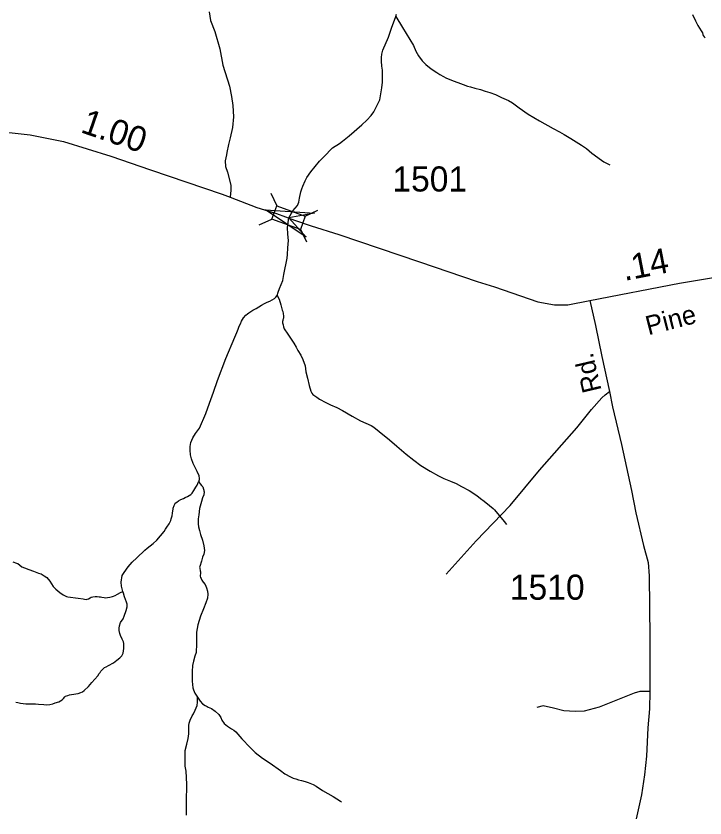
# Model space of a CAD drawing. Extents: x 2220236 to 2384410, y 720751 to 894131.
# Drawn here: x 2329141 to 2332570, y 866304 to 870296 of the extents above; entities that cross this region are included whole.
import ezdxf

# ---------------------------------------------------------------- set-up
doc = ezdxf.new("R2010")
doc.units = 0
doc.layers.add('Default', color=7, linetype='Continuous')

msp = doc.modelspace()

# ---------------------------------------------------------------- linework, layer by layer
at = {"layer": 'Default'}
for p, q in [((2330409.4, 869414.6), (2330438.6, 869352)), ((2330580.5, 869300), (2330643, 869329.2)), ((2330351.9, 869256.5), (2330414.5, 869285.7)), ((2330556.9, 869235.2), (2330586.1, 869172.7))]:
    msp.add_line(p, q, dxfattribs=at)
for points in [[(2330102.1, 870316.5), (2330109.1, 870274.3), (2330130.2, 870219.8), (2330154.8, 870133.7), (2330170.6, 870051.1), (2330204, 869947.4), (2330212.8, 869896.4), (2330219.8, 869850.7), (2330223.3, 869794.4), (2330218, 869741.7), (2330207.5, 869690.7), (2330198.7, 869657.3), (2330189.9, 869616.9), (2330188.2, 869604.6), (2330181.2, 869574.7), (2330182.9, 869546.6), (2330193.5, 869518.5), (2330209.3, 869453.5), (2330209.3, 869428.8), (2330207.4, 869394)], [(2330440, 868905.1), (2330446.1, 868920.9), (2330452.2, 868939.4), (2330468.1, 868979.3), (2330474.1, 869009.1), (2330490.2, 869091), (2330492, 869109.1), (2330494.2, 869142.8), (2330496.7, 869179.2), (2330494, 869210.1), (2330491.4, 869243.7), (2330498.1, 869292), (2330518.2, 869326.9), (2330542.3, 869352.4), (2330548.4, 869369.1), (2330552.2, 869388.9), (2330558.9, 869421.2), (2330563.7, 869435.4), (2330568.1, 869449.6), (2330580.2, 869475.5), (2330588.1, 869493), (2330608.2, 869520.8), (2330652.2, 869573.7), (2330671.4, 869594), (2330687.2, 869609.5), (2330701.5, 869625.7), (2330716.2, 869639.3), (2330751, 869662.1), (2330766.4, 869673.4), (2330798.3, 869699.3), (2330862.3, 869755.3), (2330886.4, 869777.7), (2330908.4, 869801.4), (2330922.3, 869819.4), (2330952.4, 869879.7), (2330962.4, 869939.1), (2330964.4, 869967.2), (2330964.4, 869977), (2330964.4, 870027), (2330962.3, 870047.4), (2330960.4, 870071.1), (2330960.4, 870089.3), (2330962.3, 870105.8), (2330966.3, 870125.6), (2330994.4, 870191.5), (2331010.4, 870235.6), (2331030.7, 870294.1)], [(2331030.7, 870294.1), (2331034.6, 870305.6)], [(2331030.7, 870294.1), (2331064.5, 870239.6), (2331118.4, 870149), (2331130.6, 870121.7), (2331144.6, 870097.6), (2331162.5, 870073.8), (2331180.5, 870055.5), (2331206.4, 870033.8), (2331234.6, 870015.1), (2331250.6, 870005.2), (2331268.4, 869995.3), (2331280.5, 869989.2), (2331308.6, 869977.1), (2331366.5, 869955.7), (2331388.6, 869947.6), (2331402.6, 869943.2), (2331424.6, 869937.7), (2331452.6, 869929.8), (2331476.5, 869921.6), (2331498.6, 869915.3), (2331526.6, 869905.6), (2331556.6, 869891.3), (2331592.6, 869875.5), (2331612.5, 869863.3), (2331644.6, 869839), (2331690.7, 869807.3), (2331746.6, 869775.2), (2331814.6, 869737), (2331846.7, 869719.5), (2331868.6, 869707.2), (2331902.7, 869687.2), (2331954.7, 869653.3), (2331980.6, 869637.1), (2332006.5, 869613.6), (2332054.6, 869579.4), (2332066.7, 869570.8), (2332096.8, 869554.9)], [(2332507.2, 870304), (2332522, 870271.8), (2332534.4, 870248.3), (2332551.2, 870222.8), (2332557.5, 870213.2), (2332559.5, 870205), (2332561.7, 870198.6), (2332565.9, 870193.2), (2332570.1, 870187.4)], [(2326959.7, 870256.7), (2327100.2, 870232.1), (2327254.8, 870200.5), (2327395.3, 870158.3), (2327507.7, 870121.4), (2327583.3, 870091.5), (2328062.8, 869885.8), (2328164.7, 869845.4), (2328257.8, 869819), (2328345.6, 869799.7), (2328440.4, 869787.4), (2328999, 869727.6), (2329211.6, 869704.8), (2329376.7, 869671.4), (2329612, 869599.3), (2329810.5, 869530.8), (2330167.1, 869409.5), (2330207.4, 869394), (2330339.1, 869343.5), (2330437.6, 869312.8), (2330527.4, 869280.8)], [(2330527.4, 869280.8), (2330609.7, 869251.3), (2330746.8, 869209.1), (2331149.8, 869072.2), (2331436.7, 868975.3), (2331523, 868948.3), (2331737.4, 868873.4), (2331821.8, 868859.4), (2331886.7, 868859.4), (2331997.4, 868880.5)], [(2331997.4, 868880.5), (2332443.4, 868966.4), (2332711.6, 869010.6)], [(2330050.6, 867979.1), (2330053.8, 867989.3), (2330053.7, 867994.9), (2330051.8, 868007.2), (2330041.7, 868029), (2330033.9, 868045.1), (2330021.9, 868069.2), (2330013.7, 868092.7), (2330010.1, 868111.3), (2330007.8, 868135.1), (2330007.8, 868153.1), (2330011.8, 868172.8), (2330020.3, 868196.2), (2330033.8, 868217.4), (2330053.9, 868245.2), (2330085.5, 868317.1), (2330103.8, 868368.7), (2330123.7, 868424.5), (2330143.8, 868481.2), (2330185.9, 868591.1), (2330230, 868697.2), (2330240, 868721.4), (2330246, 868737.3), (2330251.9, 868753.1), (2330258, 868764.8), (2330263.9, 868777.4), (2330273.9, 868793.4), (2330283.9, 868806.8), (2330292.6, 868813.8), (2330300, 868819.1), (2330319.9, 868831.3), (2330335.9, 868841), (2330350, 868849), (2330362.1, 868856.1), (2330378, 868864.9), (2330391.5, 868872.1), (2330404.1, 868877.4), (2330416.1, 868882.9), (2330427, 868889.9), (2330434.1, 868896.6), (2330440, 868905.1)], [(2330440, 868905.1), (2330450.1, 868886.7), (2330458.1, 868859.2), (2330465.8, 868832.3), (2330468.1, 868825), (2330470.1, 868815.3), (2330472, 868801.6), (2330472.1, 868795), (2330470, 868787.5), (2330468.7, 868784), (2330468.1, 868780.8), (2330467.7, 868775), (2330468, 868773.4), (2330467.9, 868769.4), (2330470, 868758.7), (2330472, 868748.9), (2330476, 868739.3), (2330494.1, 868713), (2330514.1, 868683.4), (2330523.9, 868667.4), (2330536, 868647.3), (2330544, 868631.2), (2330558, 868607.2), (2330568, 868587.2), (2330580, 868554.9), (2330584, 868524.6), (2330592.1, 868493), (2330600, 868457.1), (2330608, 868428.8), (2330612.4, 868419.2), (2330618, 868412.8), (2330638, 868398.8), (2330652, 868388.8), (2330682.3, 868372), (2330706, 868360.6), (2330738, 868347.1), (2330766, 868332.6), (2330814.1, 868305.2), (2330856.1, 868280.5), (2330908.1, 868257.2), (2330922.1, 868248.8), (2330948.1, 868228.6), (2331000, 868187.2), (2331036.2, 868155), (2331082.2, 868115.1), (2331120.1, 868084.6), (2331156.1, 868059.1), (2331202.1, 868030.6), (2331244.1, 868006.9), (2331270.2, 867994.8), (2331304.2, 867980.5), (2331332.1, 867968.7), (2331358.3, 867955), (2331396.4, 867934.3), (2331434.2, 867908.8), (2331452.2, 867894.8), (2331470.2, 867880.7), (2331498.2, 867860.4), (2331516.3, 867844.8), (2331522.9, 867838.7), (2331546.1, 867809.2), (2331564.2, 867788.5), (2331570.1, 867780.6), (2331582.2, 867764.7)], [(2331997.4, 868880.5), (2332025.5, 868755.7), (2332057.1, 868601), (2332094, 868426.5), (2332109.8, 868351.4), (2332153.7, 868163.3), (2332204.7, 867934.8), (2332226.6, 867822.4), (2332263.5, 867660.7), (2332287.1, 867576.1), (2332292.4, 867509.3), (2332295.9, 867201.7), (2332295.9, 867066.4), (2332295, 866934.6), (2332293.2, 866846.7), (2332286.2, 866753.5), (2332279.2, 866611.2), (2332269.1, 866519.7), (2332254.1, 866420.1), (2332227.6, 866300.5)], [(2331281.6, 867518.3), (2331430.9, 867683.5), (2331599.6, 867859.3), (2331747.1, 868035), (2331931.5, 868246), (2332004.4, 868337.3), (2332057.1, 868395.4), (2332072.9, 868411.2), (2332094, 868426.5)], [(2329673.1, 867432), (2329669.5, 867445.1), (2329665.6, 867458.8), (2329663.5, 867478.5), (2329669.6, 867510.7), (2329679.6, 867526.8), (2329699.6, 867554.6), (2329719.5, 867576.8), (2329741.6, 867598.9), (2329781.7, 867636.8), (2329793.7, 867647.1), (2329823.7, 867670.5), (2329841.7, 867686.7), (2329877.7, 867731), (2329885.6, 867742.7), (2329891.7, 867751.1), (2329903.7, 867768.8), (2329907.1, 867774.8), (2329911.7, 867784.8), (2329913.7, 867793.1), (2329915.7, 867802.9), (2329917.7, 867808.8), (2329919.8, 867822.1), (2329921.7, 867832.8), (2329922.5, 867841.8), (2329923.7, 867846.9), (2329927.8, 867859.3), (2329930.7, 867866.8), (2329933.8, 867871.1), (2329941.7, 867877), (2329949.7, 867883.2), (2329961.2, 867889.4), (2329974.4, 867894.8), (2329983, 867899.3), (2329993.8, 867904.8), (2330011.8, 867914.5), (2330017.8, 867920.4), (2330025.8, 867934.7), (2330035.7, 867950.7), (2330041.7, 867960.8), (2330045.8, 867969.1), (2330049.7, 867976.7), (2330050.6, 867979.1)], [(2330050.6, 867979.1), (2330057.7, 867967.2), (2330063.8, 867959.3), (2330069.9, 867952.9), (2330073.7, 867940.9), (2330075.8, 867935.2), (2330075.7, 867932.8), (2330077.7, 867927), (2330075.7, 867912.9), (2330069.7, 867897.1), (2330063.8, 867880.4), (2330054.9, 867844.1), (2330050, 867812.7), (2330047.2, 867792.7), (2330047.8, 867769.1), (2330049.7, 867752.8), (2330053.8, 867734.8), (2330059.8, 867714.6), (2330069.8, 867687), (2330075.7, 867658.6), (2330079.7, 867635), (2330075.6, 867616.8), (2330069.8, 867602.6), (2330063.6, 867582.5), (2330055.7, 867556.8), (2330054.9, 867552.7), (2330055.1, 867547), (2330057.6, 867534.9), (2330059.4, 867529.9), (2330059.7, 867526.7), (2330059.7, 867522.5), (2330057.6, 867510.2), (2330057.5, 867508.4), (2330059.1, 867502.1), (2330061.6, 867495.6), (2330065.7, 867488.4), (2330071.7, 867478.8), (2330081.8, 867466.8), (2330089.7, 867449.1), (2330093.8, 867432.9), (2330095.8, 867419), (2330093.6, 867398.5), (2330085.7, 867375.1), (2330073.6, 867345), (2330059.7, 867308.4), (2330046, 867265.1), (2330039.1, 867228.8), (2330039.7, 867170.6), (2330037.6, 867128.7), (2330031.6, 867110.2), (2330023.6, 867084.5), (2330019.7, 867063.9), (2330017.6, 867032.6), (2330017.6, 867002.2), (2330017.7, 866985), (2330019.6, 866968.7), (2330021.7, 866952.3), (2330023.7, 866942.6), (2330031.6, 866924.9), (2330043.5, 866906.4)], [(2329125.4, 867578.7), (2329143.5, 867572.8), (2329149.4, 867570.6), (2329169.4, 867555), (2329183.5, 867549), (2329205.4, 867540.9), (2329227.3, 867532.8), (2329253.4, 867523.1), (2329265.3, 867518.8), (2329280.3, 867510.4), (2329293.5, 867500.9), (2329309.4, 867482.8), (2329325.5, 867456.4), (2329339.5, 867443), (2329359.5, 867426.6), (2329375.4, 867414.8), (2329391.4, 867406.5), (2329399.5, 867404.4), (2329450.5, 867398.3), (2329475.5, 867394.3), (2329481.4, 867393), (2329489.4, 867392.5)], [(2329139.7, 866880.2), (2329149.3, 866878.8), (2329163.7, 866875.3), (2329189.4, 866872.2), (2329211.4, 866872.3), (2329237.4, 866872.6), (2329253.3, 866870.8), (2329279.4, 866868.7), (2329291.4, 866868.2), (2329309.2, 866869.9), (2329323.4, 866872.9), (2329335.3, 866876.6), (2329353.5, 866882.3), (2329371.4, 866892.9), (2329377.4, 866898.9), (2329383.3, 866906.6), (2329387.3, 866909.9), (2329399.4, 866914.6), (2329407.3, 866916.5), (2329417.4, 866918.6), (2329429.3, 866920.6), (2329439.3, 866921.9), (2329450.4, 866923.9), (2329464, 866928.7), (2329471.9, 866932.2), (2329479.4, 866938.3), (2329501.4, 866959), (2329519, 866978.5), (2329547.4, 867012.5), (2329555.4, 867022.7), (2329559.5, 867028.6), (2329563.5, 867034.6), (2329574.6, 867047.3), (2329580.6, 867052.5), (2329589.4, 867056.9), (2329601.6, 867062.4), (2329625.4, 867076.3), (2329643.5, 867090.3), (2329657.4, 867100.7), (2329667.4, 867110.9), (2329673.5, 867124.3), (2329675.6, 867136.8), (2329677.5, 867148.3), (2329677.6, 867164.7), (2329677.5, 867172.9), (2329675.5, 867181), (2329669.6, 867194.8), (2329661.4, 867212.5), (2329657.6, 867222.9), (2329653.5, 867236.8), (2329653.5, 867249), (2329655.5, 867260.7), (2329661.6, 867276.5), (2329673.5, 867295), (2329679.5, 867308.5), (2329689.6, 867336.7), (2329693.6, 867354.9), (2329693.7, 867368.9), (2329691.6, 867378.6), (2329681.6, 867404.4), (2329675.4, 867423.1), (2329673.1, 867432)], [(2329489.4, 867392.5), (2329495.8, 867392.8), (2329501.5, 867394.6), (2329509.9, 867399.9), (2329515.6, 867402.6), (2329523.5, 867404.5), (2329534.4, 867406.6), (2329545.4, 867407), (2329555.5, 867405), (2329561.5, 867404.5), (2329567.6, 867403.1), (2329579.5, 867401.2), (2329587.5, 867400.5), (2329595.5, 867400.9), (2329607.4, 867403.1), (2329621.5, 867406.9), (2329625.6, 867408.7), (2329633.6, 867412.4), (2329645.6, 867418.5), (2329661.5, 867426.6), (2329673.1, 867432)], [(2332295, 866934.6), (2332244.9, 866934.6), (2332216.8, 866925.8), (2332042.9, 866855.5), (2331969.2, 866836.2), (2331923.5, 866834.4), (2331867.3, 866837.9), (2331816.3, 866850.2), (2331765.4, 866862.5), (2331733.4, 866854.1)], [(2329989.4, 866318.4), (2329989.5, 866326.6), (2329989.5, 866374.2), (2329989.5, 866408.6), (2329991.5, 866448.1), (2329991.4, 866470.3), (2329989.5, 866506.2), (2329987.5, 866536.6), (2329983.4, 866562.6), (2329983.6, 866592.2), (2329983.5, 866620), (2329983.6, 866640.7), (2329991.5, 866672.2), (2329997.6, 866700.3), (2330001.6, 866723.4), (2330001.5, 866740.6), (2330001.5, 866750.4), (2330001.5, 866756.2), (2330001.6, 866764.4), (2330002.8, 866776.9), (2330007.5, 866790.9), (2330017.6, 866812.7), (2330023.6, 866822.8), (2330032.8, 866841.2), (2330038.1, 866853), (2330041.7, 866864.5), (2330043.6, 866880.2), (2330043.5, 866906.4)], [(2330043.5, 866906.4), (2330057.6, 866885), (2330069.6, 866872.3), (2330082.5, 866863.8), (2330091.5, 866858.4), (2330097.6, 866856.2), (2330113.5, 866848.7), (2330131.7, 866836.2), (2330149.6, 866818.9), (2330159.6, 866804.5), (2330165.5, 866790.8), (2330177.6, 866774.1), (2330193.6, 866760.9), (2330213.7, 866748.5), (2330224.6, 866741.6), (2330235.6, 866732.2), (2330265.6, 866698.2), (2330305.6, 866654.7), (2330331.6, 866630.3), (2330367.6, 866602.2), (2330405.6, 866576.7), (2330457.7, 866540.3), (2330479.6, 866524.7), (2330507.6, 866508.7), (2330520.9, 866502.6), (2330533.7, 866498.4), (2330547.6, 866494.7), (2330562.4, 866490.3), (2330580.8, 866485.5), (2330595.6, 866480.3), (2330619.6, 866470.7), (2330635.6, 866462.3), (2330665.7, 866440.5), (2330719.7, 866410.7), (2330755.7, 866388.4), (2330761.2, 866384.4)]]:
    msp.add_lwpolyline(points, dxfattribs=at)
for points in [[(2330438.6, 869352), (2330580.6, 869300.4), (2330556.5, 869234), (2330414.5, 869285.7)], [(2330584.5, 869195), (2330383, 869332.2), (2330626.1, 869314.1), (2330498.1, 869292)]]:
    msp.add_lwpolyline(points, close=True, dxfattribs=at)

# ---------------------------------------------------------------- texts
for s, height, rotation, p in [('1.00', 125, 340.9476, (2329457.1, 869719)), ('.14', 125, 10.9097, (2332169.2, 868977.2)), ('Pine', 95, 14.4159, (2332288.1, 868706.6)), ('Rd.', 95, 103.2767, (2332055.8, 868433.6))]:
    msp.add_text(s, height=height, rotation=rotation, dxfattribs=at).set_placement(p)
for s, p in [('1501', (2331014.1, 869422.7)), ('1510', (2331599, 867390.6))]:
    msp.add_text(s, height=125, dxfattribs=at).set_placement(p)

doc.saveas('drawing.dxf')
